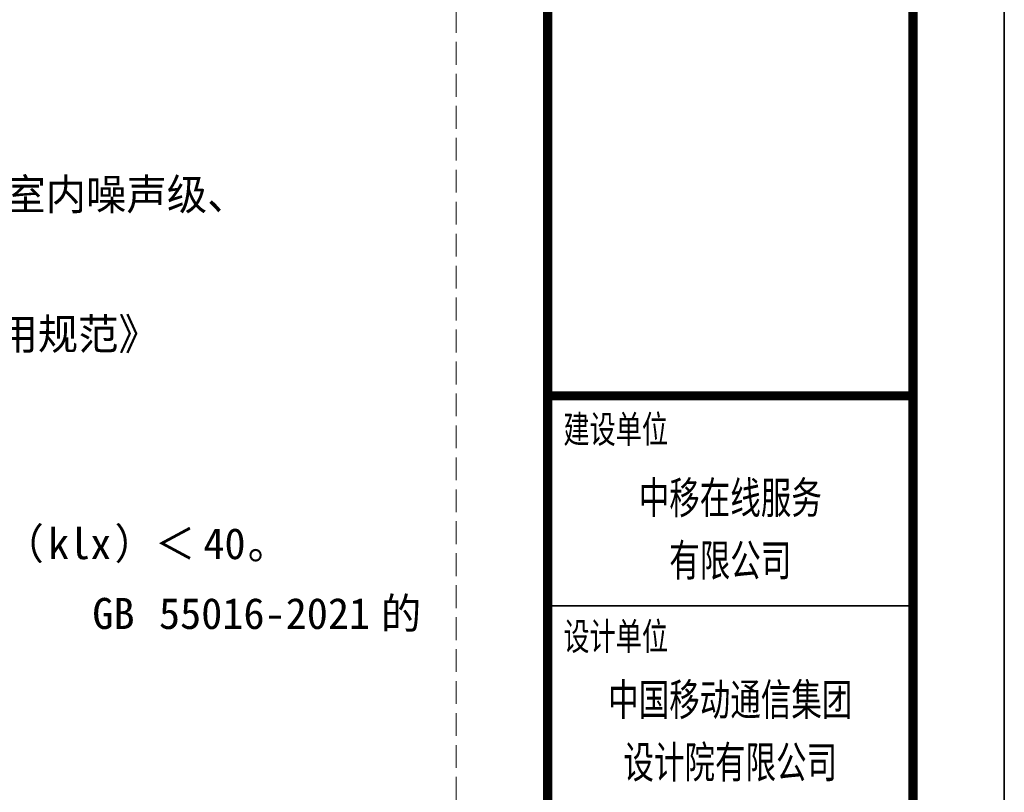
# Model space of a CAD drawing. Extents: x 1109697 to 1467097, y -139975 to 53891.
# Tile 292 of 386: x 1351218 to 1361997, y -49759 to -41297. Entities that reach past the tile are written whole.
import ezdxf
from ezdxf.enums import TextEntityAlignment as Align

# ---------------------------------------------------------------- set-up
doc = ezdxf.new("R2010")
doc.units = 0
doc.header["$LTSCALE"] = 1000
doc.header["$MEASUREMENT"] = 0
doc.linetypes.add('DASH', pattern=[0.35, 0.25, -0.1])
doc.layers.add('PUB_TEXT', color=7, linetype='Continuous')
doc.layers.add('PUB_TITLE', color=4, linetype='Continuous')
doc.layers.add('不打印线', color=254, linetype='DASH', lineweight=0, plot=False)
doc.layers.add('图框', color=4, linetype='Continuous', lineweight=35)
doc.styles.add('-黑体', font='simhei.ttf', dxfattribs={"width": 0.8})
doc.styles.add('ST', font='txt')

# ---------------------------------------------------------------- blocks, each defined once
blk = doc.blocks.new('图签01')
at = {"layer": '图框', "color": 4}
blk.add_line((1793883, 108165), (1797883, 108165), dxfattribs=at)
at = {"layer": '图框', "linetype": 'Continuous', "const_width": 100}
blk.add_lwpolyline([(1793883, 110465), (1797883, 110465)], dxfattribs=at)
at = {"layer": '图框', "style": '-黑体', "width": 0.7}
for s, p in [('建设单位', (1794056, 109949)), ('设计单位', (1794056, 107680))]:
    blk.add_text(s, height=300, dxfattribs=at).set_placement(p)
for s, p in [('中移在线服务', (1795883, 109174)), ('有限公司', (1795883, 108489)), ('中国移动通信集团', (1795883, 106963)), ('设计院有限公司', (1795883, 106278))]:
    blk.add_text(s, height=350, dxfattribs=at).set_placement(p, align=Align.CENTER)

msp = doc.modelspace()

# ---------------------------------------------------------------- linework, layer by layer
at = {"layer": 'PUB_TITLE'}
for points in [[(1277897, -74119), (1361997, -74119), (1361997, -14719), (1277897, -14719)], [(1361997, -74119), (1446097, -74119), (1446097, -14719), (1361997, -14719)]]:
    msp.add_lwpolyline(points, close=True, dxfattribs=at)
at = {"layer": 'PUB_TITLE', "const_width": 100}
msp.add_lwpolyline([(1280397, -73119), (1360997, -73119), (1360997, -15719), (1280397, -15719)], close=True, dxfattribs=at)
msp.add_lwpolyline([(1356997, -15719), (1356997, -73119)], dxfattribs=at)
at = {"layer": '不打印线'}
msp.add_lwpolyline([(1331797, -19141), (1355997, -19141), (1355997, -71971), (1331797, -71971)], close=True, dxfattribs=at)

# ---------------------------------------------------------------- block references
at = {"layer": 'PUB_TEXT'}
msp.add_blockref('图签01', (-436886, -155881), dxfattribs=at)

# ---------------------------------------------------------------- texts
at = {"layer": 'PUB_TEXT', "style": 'ST'}
for s, height, p in [('建筑声学工程竣工验收前，应进行竣工声学检测；竣工声学检测应包括主要功能房间的室内噪声级、', 339.87, (1334271, -43380)), ('、《建筑环境通用规范》', 339.87, (1347881, -44910)), ('（', 340, (1351040, -47205)), ('klx', 339.9, (1351527, -47205)), ('）＜', 339.9, (1352256, -47205)), ('40', 339.9, (1353228, -47205)), ('。', 340, (1353714, -47205)), ('GB', 339.9, (1352013, -47970)), ('55016-2021', 339.9, (1352742, -47970)), ('的', 340, (1355172, -47970))]:
    msp.add_text(s, height=height, dxfattribs=at).set_placement(p)

doc.saveas('drawing.dxf')
